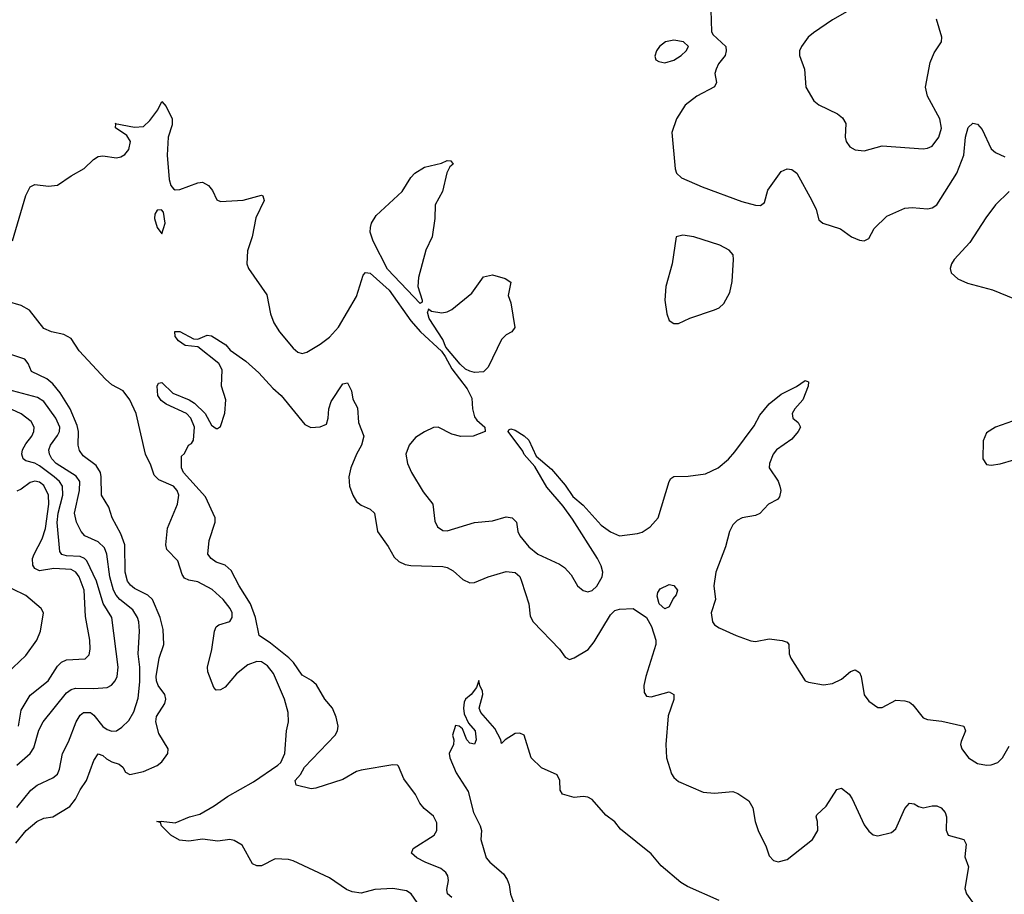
# Model space of a CAD drawing. Header units: inches. Extents: x 1603819 to 1745079, y 385938 to 533966.
# Tile 331 of 561: x 1724583 to 1728928, y 435088 to 438948. Entities that reach past the tile are written whole.
import ezdxf

# ---------------------------------------------------------------- set-up
doc = ezdxf.new("R2010")
doc.units = ezdxf.units.IN
doc.header["$MEASUREMENT"] = 0
doc.layers.add('B7423', color=7, linetype='Continuous')

msp = doc.modelspace()

# ---------------------------------------------------------------- linework, layer by layer
at = {"layer": 'B7423', "color": 5}
for points, elevation in [([(1727633.6, 438990), (1727635.5, 438895.5), (1727642.4, 438882.4), (1727699.1, 438830), (1727701.6, 438810), (1727695.8, 438790), (1727667.5, 438752.5), (1727656.5, 438730), (1727651.5, 438710), (1727658, 438670), (1727649.1, 438650.9), (1727572, 438610), (1727519.6, 438570), (1727482.4, 438510), (1727460.9, 438450), (1727475.5, 438290), (1727481.2, 438270), (1727504.3, 438250), (1727594.3, 438210), (1727770, 438145.5), (1727830, 438128.9), (1727851.8, 438128.2), (1727870, 438141.6), (1727884.9, 438195.1), (1727942.9, 438277.1), (1727969.7, 438290.3), (1727990, 438286.4), (1728012.2, 438270), (1728079.6, 438150), (1728097.8, 438110), (1728110, 438064.4), (1728128, 438050), (1728205.3, 438025.3), (1728253.7, 437990), (1728290, 437975), (1728310, 437971.7), (1728330, 437981.6), (1728353.4, 438026.6), (1728410, 438081.3), (1728490, 438115.6), (1728521.3, 438118.7), (1728590, 438112.8), (1728610, 438116.9), (1728630, 438130.3), (1728719.4, 438270), (1728749.8, 438350), (1728756.8, 438430), (1728768.5, 438471.5), (1728790, 438490.6), (1728810, 438486), (1728830, 438463.8), (1728870, 438377.6), (1728890, 438362), (1728930, 438343.1)], 320), ([(1728245.7, 438990), (1728170, 438947.4), (1728086.4, 438890), (1728063.1, 438870), (1728033.4, 438830), (1728024.9, 438810), (1728024, 438790), (1728046.8, 438730), (1728053, 438650), (1728088.4, 438590), (1728110, 438572.2), (1728192.7, 438532.7), (1728214.8, 438514.8), (1728228.4, 438490), (1728225.5, 438430), (1728230.6, 438410), (1728246.2, 438386.2), (1728270, 438373.4), (1728310, 438368.4), (1728390, 438390.4), (1728570, 438377.1), (1728590, 438380.2), (1728610, 438390.3), (1728639.9, 438430), (1728650.7, 438469.3), (1728643.2, 438510), (1728589.8, 438610), (1728581.1, 438650), (1728601, 438759), (1728618.9, 438801.1), (1728651.5, 438850), (1728652.8, 438870), (1728629.6, 438950)], 340), ([(1724551.9, 437971.9), (1724610, 438171.6), (1724630, 438210.3), (1724650, 438220.3), (1724710, 438212.8), (1724750, 438217.8), (1724810, 438259.1), (1724868.4, 438291.6), (1724909.2, 438330.8), (1724930, 438343.6), (1724950, 438346.5), (1725010, 438338.7), (1725030, 438342.7), (1725047.3, 438352.7), (1725065, 438375), (1725072.2, 438410), (1725056.6, 438436.6), (1725005.5, 438470), (1725007.5, 438487.5), (1725004, 438490), (1725090, 438473.8), (1725130, 438476.8), (1725157.8, 438502.2), (1725192.7, 438550), (1725210, 438586), (1725230, 438564.7), (1725256.8, 438510), (1725256.6, 438483.4), (1725238.8, 438430), (1725234.5, 438350), (1725242.6, 438242.6), (1725250, 438216), (1725262, 438202), (1725270, 438197.3), (1725290, 438198), (1725370, 438228.2), (1725390.4, 438230.4), (1725416.5, 438216.5), (1725433.5, 438193.5), (1725453.2, 438153.2), (1725470, 438145.5), (1725570, 438151.7), (1725650, 438172.7), (1725656, 438170), (1725661.6, 438150), (1725626, 438074), (1725608.9, 437990), (1725588.2, 437928.2), (1725585.5, 437870), (1725593, 437850), (1725673.8, 437733.8), (1725690.5, 437649.5), (1725705.3, 437610), (1725730.3, 437570), (1725790, 437497.6), (1725810, 437481.1), (1725830, 437474.9), (1725850, 437481.1), (1725910, 437515.6), (1725950, 437546.5), (1725990, 437590.3), (1726070, 437726.9), (1726099.5, 437820.5), (1726110, 437832.7), (1726130, 437828.9), (1726214.1, 437754.1), (1726310, 437618.5), (1726352.6, 437570), (1726444.4, 437484.4), (1726461.5, 437461.5), (1726490, 437406.5), (1726558.5, 437318.5), (1726578.3, 437278.3), (1726582, 437230), (1726590, 437196), (1726600.8, 437180.8), (1726636.3, 437150), (1726637.3, 437130), (1726584.7, 437110), (1726530, 437109.2), (1726490, 437118.4), (1726430, 437149.8), (1726410, 437147.8), (1726370, 437129.8), (1726330, 437104.4), (1726301.7, 437070), (1726287.2, 437030), (1726295.3, 436990), (1726312, 436950), (1726364.5, 436864.5), (1726406.7, 436810), (1726415, 436735), (1726426.7, 436710), (1726450, 436693.4), (1726470, 436692), (1726590, 436728.3), (1726670, 436736), (1726730, 436754.4), (1726756.4, 436750), (1726776.2, 436730), (1726782, 436690), (1726791, 436670), (1726830, 436621.6), (1726870, 436589.3), (1726965.7, 436545.7), (1726988, 436530), (1727017.6, 436497.6), (1727044.4, 436450), (1727070, 436428.4), (1727090, 436423.8), (1727110, 436428.4), (1727130, 436448.4), (1727153.3, 436490), (1727156.2, 436510), (1727150, 436537.4), (1727133.5, 436570), (1727023.1, 436743.1), (1726981.3, 436801.3), (1726910, 436884.4), (1726856.7, 436976.7), (1726810, 437029.8), (1726804.2, 437044.2), (1726739.3, 437130), (1726742, 437138), (1726750, 437142.8), (1726770, 437136.5), (1726810, 437111.2), (1726830, 437092.2), (1726862, 437022), (1726930, 436964), (1726990, 436893.5), (1727024, 436844), (1727070, 436805.5), (1727150, 436716.8), (1727190, 436688.4), (1727230, 436670.2), (1727310, 436679.8), (1727330, 436686.7), (1727365.3, 436710), (1727401, 436750), (1727449.6, 436910), (1727457.2, 436922.8), (1727470, 436931.4), (1727532.8, 436932.8), (1727610, 436943.4), (1727666.3, 436970), (1727711.1, 437008.9), (1727739.2, 437040.8), (1727824.7, 437155.3), (1727850, 437202.6), (1727890, 437253), (1727944.2, 437295.8), (1728011.1, 437328.9), (1728050, 437354.9), (1728064.7, 437350), (1728063, 437330), (1728038.9, 437270), (1728003.7, 437230), (1727992.2, 437210), (1727995.5, 437190), (1728018, 437170), (1728028.5, 437150), (1728018.9, 437130), (1727990, 437096.4), (1727923.6, 437050), (1727908, 437030), (1727891.8, 436990), (1727890.4, 436970), (1727930, 436910.8), (1727937.1, 436890), (1727941.6, 436870), (1727937, 436843), (1727926.8, 436830), (1727888.2, 436810), (1727850, 436768.3), (1727830, 436760.3), (1727770.9, 436749.1), (1727750, 436738.2), (1727730, 436718.5), (1727715.4, 436690), (1727697.7, 436622.3), (1727655.2, 436510), (1727647.1, 436450), (1727653.8, 436390), (1727634.6, 436330), (1727640.3, 436290), (1727650, 436277.1), (1727670, 436264.6), (1727744.9, 436230), (1727810, 436206.2), (1727830, 436204.2), (1727890, 436215.6), (1727947.8, 436207.8), (1727970, 436200.5), (1727977.6, 436190), (1727978.9, 436150), (1727986.7, 436130), (1728050, 436030.8), (1728064.4, 436024.4), (1728130, 436012.2), (1728170, 436018), (1728210, 436037.4), (1728250, 436071.8), (1728270, 436079.5), (1728290, 436067.7), (1728297.3, 436050), (1728310, 435968.2), (1728330, 435941.3), (1728370, 435912.2), (1728390, 435912.2), (1728450, 435944.4), (1728490, 435941.6), (1728510, 435936.3), (1728525.1, 435925.1), (1728570, 435867.4), (1728590, 435860.3), (1728652.7, 435852.7), (1728750.4, 435830.4), (1728757.3, 435810), (1728737.4, 435762.6), (1728734.9, 435750), (1728740.3, 435730), (1728770.2, 435690.2), (1728810, 435665.3), (1728850, 435658), (1728870, 435659.5), (1728899.3, 435670), (1728920.5, 435690), (1728950, 435742.8)], 280), ([(1728949.2, 438190), (1728889.2, 438130.8), (1728846.3, 438073.7), (1728775.6, 437964.4), (1728707.2, 437890), (1728694.6, 437870), (1728689.6, 437850), (1728694.1, 437830), (1728723.5, 437803.5), (1728765.5, 437785.5), (1728876, 437756), (1729102.8, 437662.8)], 320), ([(1726350, 435032.9), (1726311.4, 435090), (1726290, 435103.4), (1726230, 435113.5), (1726150, 435109), (1726090, 435093), (1726050, 435098.9), (1726025.6, 435110), (1725950, 435161), (1725790, 435236.3), (1725770, 435242), (1725710, 435244.7), (1725650, 435214.7), (1725630, 435214), (1725610, 435222.7), (1725564.7, 435304.7), (1725530, 435326.6), (1725510, 435329.7), (1725457.3, 435322.7), (1725390, 435331.9), (1725330, 435323.5), (1725287.8, 435327.8), (1725249.8, 435349.8), (1725209.3, 435390), (1725204.7, 435404.7), (1725189, 435410), (1725208.2, 435411.8), (1725270, 435403.9), (1725332.4, 435430), (1725377.6, 435442.4), (1725441.4, 435478.6), (1725499.9, 435520.1), (1725614.6, 435585.4), (1725722.4, 435657.6), (1725736.2, 435670), (1725752.7, 435710), (1725760.9, 435810), (1725769.8, 435850.2), (1725767.9, 435890), (1725752.4, 435950), (1725702.7, 436062.7), (1725676.3, 436096.3), (1725650, 436114), (1725630, 436115.7), (1725590, 436101.1), (1725539.4, 436060.6), (1725490, 436002.6), (1725470, 435990.9), (1725450, 435989.7), (1725440.3, 436000.3), (1725412.9, 436070), (1725411.8, 436090), (1725430.9, 436169.1), (1725442.6, 436250), (1725450.7, 436269.3), (1725462.3, 436277.7), (1725510, 436291.8), (1725521.2, 436310), (1725520.2, 436330), (1725512, 436350), (1725481.1, 436390), (1725433.2, 436433.2), (1725370, 436467.6), (1725330, 436474.5), (1725310, 436483.2), (1725300.1, 436500.1), (1725280.6, 436560.6), (1725233.3, 436610), (1725228.5, 436630), (1725235.3, 436704.7), (1725279.8, 436810), (1725286, 436850), (1725278.7, 436870), (1725261.7, 436890), (1725198, 436918), (1725177.4, 436937.4), (1725162.2, 436982.2), (1725138.3, 437030), (1725097.4, 437210), (1725070, 437270.7), (1725040.6, 437310), (1724990, 437336.8), (1724961.7, 437361.7), (1724846, 437486), (1724810, 437541.5), (1724778.1, 437558.1), (1724724.2, 437570), (1724690, 437585.4), (1724626.2, 437666.2), (1724590, 437686.3), (1724530, 437703.5)], 280), ([(1726490, 435074), (1726471.3, 435090), (1726468.7, 435110), (1726475.1, 435150), (1726472.6, 435170), (1726464.1, 435184.1), (1726442.2, 435202.2), (1726372.7, 435230), (1726336, 435250), (1726312, 435270), (1726319.5, 435290), (1726412, 435350), (1726424.5, 435370), (1726423.7, 435403.7), (1726410, 435433.2), (1726367.6, 435467.6), (1726349.2, 435490), (1726330, 435528.7), (1726278.6, 435598.6), (1726254.5, 435654.5), (1726250, 435659), (1726230, 435659.5), (1726090, 435636.3), (1726070, 435629.8), (1726010, 435595.5), (1725890, 435557.4), (1725870, 435554.5), (1725804, 435570), (1725799.5, 435590), (1725822.2, 435617.8), (1725840.3, 435650), (1725975.3, 435790), (1725986, 435810), (1725988.3, 435830), (1725980.5, 435870), (1725963.6, 435910), (1725930, 435949.6), (1725893.2, 436013.2), (1725871.3, 436031.3), (1725830, 436055), (1725790.9, 436110.9), (1725771.4, 436131.4), (1725690, 436197.3), (1725640.5, 436230), (1725623.2, 436310), (1725602.1, 436370), (1725551.6, 436450), (1725517.2, 436517.2), (1725490, 436540.7), (1725450, 436553.3), (1725427.6, 436570), (1725414, 436590), (1725419.7, 436650), (1725445.3, 436730), (1725445.8, 436750), (1725402.8, 436842.8), (1725306.6, 436950), (1725298, 436970), (1725298, 437022), (1725310, 437034), (1725328, 437070), (1725342, 437078), (1725350, 437092), (1725354.3, 437150), (1725338.5, 437190), (1725319.7, 437210), (1725230, 437251.7), (1725207.4, 437267.4), (1725193.6, 437290), (1725189.8, 437330.2), (1725196.2, 437343.8), (1725210, 437347.2), (1725259.3, 437299.3), (1725331, 437271), (1725355.3, 437255.3), (1725401.3, 437210), (1725430, 437159.1), (1725450, 437144), (1725456, 437144), (1725470, 437152), (1725489.1, 437210.9), (1725493.2, 437270), (1725474, 437330), (1725477.2, 437402.8), (1725462.7, 437430), (1725370, 437504.5), (1725314, 437510), (1725284.2, 437530), (1725269.7, 437550), (1725267.9, 437572.1), (1725290, 437571.6), (1725350, 437539.5), (1725370, 437537.6), (1725410, 437555.8), (1725430, 437552.2), (1725492.7, 437512.7), (1725512.4, 437490), (1725580.9, 437440.9), (1725638, 437390), (1725701.1, 437321.1), (1725737.3, 437290), (1725842, 437162), (1725868.1, 437148.1), (1725910, 437150.5), (1725936.6, 437163.4), (1725944.5, 437190), (1725947, 437230), (1725957.7, 437262.3), (1726010, 437340.7), (1726030, 437346), (1726047.7, 437310), (1726052.8, 437272.8), (1726074.6, 437234.6), (1726078.8, 437170), (1726102, 437110), (1726091.5, 437070), (1726068.9, 437030), (1726044.6, 436970), (1726036.5, 436930), (1726039, 436890), (1726053.1, 436850), (1726070, 436821.6), (1726090, 436804.9), (1726130, 436788.4), (1726148.4, 436770), (1726162.4, 436690), (1726210, 436623), (1726236.5, 436576.5), (1726256.5, 436556.5), (1726284.1, 436544.1), (1726310, 436538.8), (1726450, 436535), (1726470.2, 436530.2), (1726496, 436516), (1726538.2, 436478.2), (1726570, 436463.1), (1726590, 436464.6), (1726650, 436489), (1726730, 436512.8), (1726770, 436508.7), (1726790, 436490.3), (1726798, 436470), (1726830, 436370.8), (1726836.4, 436316.4), (1726848.8, 436290), (1726965.7, 436170), (1726990, 436134.9), (1727010, 436124.9), (1727030, 436131.3), (1727091.5, 436168.5), (1727117.9, 436202.1), (1727190, 436321.3), (1727210, 436340.9), (1727230, 436346.6), (1727290, 436349.4), (1727349, 436310), (1727371, 436270), (1727390.2, 436210), (1727390.2, 436190), (1727346.7, 436050), (1727336.9, 436010), (1727338.4, 435978.4), (1727350, 435963), (1727370, 435960.4), (1727450, 435982), (1727470.4, 435970.4), (1727470, 435948.7), (1727444.7, 435875.3), (1727434.9, 435750), (1727437, 435690), (1727460.3, 435620.3), (1727470, 435604), (1727490, 435585.5), (1727598.8, 435538.8), (1727650, 435534.4), (1727730, 435541.6), (1727752.7, 435532.7), (1727801.6, 435501.6), (1727819.3, 435470), (1727828.2, 435410), (1727841.6, 435370), (1727878, 435298), (1727890, 435258.8), (1727910, 435237.1), (1727930, 435232.2), (1727970, 435242.6), (1728082, 435330), (1728106, 435370), (1728103.5, 435410), (1728097.6, 435430), (1728100.8, 435439.2), (1728142.5, 435477.5), (1728190, 435550.6), (1728210, 435556.3), (1728244, 435530), (1728257.1, 435510), (1728310, 435394.8), (1728330, 435366.8), (1728350, 435350.8), (1728370, 435346.8), (1728430, 435360.7), (1728450, 435377.3), (1728490, 435466.8), (1728510, 435490.7), (1728530, 435488), (1728550, 435475.8), (1728570, 435470.3), (1728610, 435479.5), (1728630, 435479.5), (1728650, 435470.4), (1728666.7, 435450), (1728672.9, 435430), (1728672.1, 435372.1), (1728680.7, 435350), (1728750.3, 435330.3), (1728760.5, 435310), (1728754, 435254), (1728770.8, 435210), (1728753.4, 435113.4), (1728762, 435090), (1728863, 434950)], 260), ([(1724565.7, 435314.3), (1724611.3, 435370), (1724659.4, 435410), (1724690, 435424.4), (1724730, 435431), (1724804.1, 435475.9), (1724830, 435507.8), (1724849.9, 435550.1), (1724877.7, 435590), (1724910, 435679), (1724930, 435708), (1724950, 435700.9), (1724966.1, 435686.1), (1724990, 435673.5), (1725022.9, 435662.9), (1725038.4, 435650), (1725050, 435627.4), (1725070, 435617.2), (1725129.4, 435630), (1725190, 435656.5), (1725210, 435672.9), (1725237.2, 435710), (1725238.5, 435730), (1725197.6, 435797.6), (1725184.3, 435850), (1725186.6, 435873.4), (1725223.7, 435930), (1725227.8, 435950), (1725223.8, 435970), (1725193.9, 436010), (1725186.5, 436030), (1725185.6, 436050), (1725198.9, 436130), (1725219, 436190), (1725216.2, 436256.2), (1725203.7, 436310), (1725169.2, 436390), (1725148.8, 436408.8), (1725090, 436437.5), (1725072, 436452), (1725059.4, 436470), (1725048.8, 436510), (1725047.5, 436630), (1725030, 436679.1), (1724991.6, 436750), (1724977.3, 436797.3), (1724944.3, 436850), (1724943.4, 436930), (1724939.4, 436950), (1724921.3, 436981.2), (1724863.9, 437023.9), (1724846.9, 437046.9), (1724841.4, 437070), (1724842.4, 437130), (1724836.5, 437156.5), (1724806.2, 437230), (1724761.9, 437301.9), (1724730, 437340.5), (1724703.2, 437363.2), (1724635.9, 437395.9), (1724621.4, 437430), (1724605.3, 437450), (1724544.2, 437470)], 320), ([(1724570, 435658.4), (1724629.9, 435710.1), (1724645.6, 435734.4), (1724667.1, 435812.9), (1724686.3, 435850), (1724790, 435977.1), (1724810, 435992.3), (1724830, 435998.3), (1724910, 435996.3), (1724970, 436001.3), (1724988.8, 436011.2), (1725004.8, 436030), (1725014.1, 436050), (1725018.5, 436090), (1724989.2, 436310), (1724952.3, 436372.3), (1724921.9, 436470), (1724879.5, 436559.5), (1724869.9, 436569.9), (1724850, 436578.5), (1724790, 436582), (1724770, 436588), (1724760.8, 436600.8), (1724748.7, 436728.7), (1724753.7, 436770), (1724774.2, 436850), (1724771.9, 436890), (1724758.3, 436910), (1724735.9, 436930), (1724670, 436979.6), (1724650, 436990.7), (1724610, 437000.8), (1724599.1, 437010), (1724592.1, 437030), (1724595.6, 437050), (1724610, 437076.8), (1724636.2, 437110), (1724646.4, 437130), (1724647.5, 437150), (1724634.1, 437174.1), (1724590, 437207.8), (1724412.8, 437290)], 360), ([(1724570, 435471.2), (1724632, 435548), (1724659.7, 435570), (1724730, 435602.2), (1724750, 435618.3), (1724759.7, 435640.3), (1724771.7, 435710), (1724798.2, 435761.8), (1724832.1, 435850), (1724850, 435879), (1724864.5, 435890), (1724895.2, 435890), (1724910, 435879.4), (1724950, 435829.5), (1724970, 435815), (1724990, 435807.8), (1725010, 435810.2), (1725034.6, 435825.4), (1725064.4, 435855.6), (1725087.1, 435892.9), (1725106.6, 435953.4), (1725113.6, 436026.4), (1725113.5, 436090), (1725105.5, 436150), (1725112.2, 436250), (1725108.8, 436290), (1725102.9, 436310), (1725083.1, 436343.1), (1725025.7, 436390), (1725008.9, 436408.9), (1724997.8, 436430), (1724980.7, 436490), (1724968.2, 436590), (1724957.5, 436617.5), (1724930, 436644.2), (1724870.4, 436670.4), (1724854.6, 436690), (1724834.3, 436730), (1724825.3, 436770), (1724847.4, 436870), (1724848.2, 436910), (1724832.9, 436932.9), (1724743.9, 436990), (1724725, 437010), (1724714.6, 437030), (1724712.2, 437050), (1724719.3, 437070), (1724750, 437112.2), (1724758.5, 437130), (1724759.9, 437150), (1724743.4, 437190), (1724690, 437262.4), (1724661.2, 437281.2), (1724530, 437316.2)], 340), ([(1724577.5, 435830), (1724590, 435900.9), (1724630, 435966.8), (1724709.3, 436030.7), (1724750, 436095.2), (1724767.7, 436112.3), (1724790, 436122.9), (1724872, 436128), (1724890, 436145.5), (1724894.9, 436170), (1724892.4, 436210), (1724873.8, 436313.8), (1724867.2, 436430), (1724846.4, 436490), (1724830.4, 436510.4), (1724810, 436521.2), (1724734.4, 436525.6), (1724670, 436516.3), (1724650, 436525.7), (1724641.4, 436541.4), (1724640.2, 436570), (1724646.9, 436590), (1724682.5, 436657.5), (1724697.7, 436702.3), (1724712.3, 436810), (1724710.3, 436850), (1724690, 436891.9), (1724670, 436907.5), (1724650, 436912), (1724630, 436904.8), (1724590, 436876.4), (1724570, 436867.9)], 380), ([(1724469.8, 436010.2), (1724610, 436141.6), (1724658.8, 436210), (1724674.7, 436250), (1724687.8, 436330), (1724677.8, 436350), (1724610, 436407.6), (1724550, 436437)], 420), ([(1727670, 435060.7), (1727530, 435122.6), (1727500.2, 435140.2), (1727413.8, 435213.8), (1727370, 435266.4), (1727235.3, 435375.3), (1727210, 435408), (1727170, 435438), (1727110, 435507.3), (1727090, 435517.3), (1727070, 435520.7), (1727030, 435516.3), (1726978, 435530), (1726968, 435548), (1726966.7, 435590), (1726955.4, 435615.4), (1726886.2, 435646.2), (1726841, 435690), (1726810, 435790.8), (1726790, 435798.8), (1726770, 435798), (1726726, 435770), (1726710, 435754), (1726706.8, 435770), (1726679.9, 435819.9), (1726618.7, 435890), (1726610.3, 435910), (1726626.4, 435970), (1726625.5, 435985.5), (1726614, 436010), (1726610, 436031.3), (1726598.9, 436001.1), (1726575.6, 435970), (1726550.9, 435949.1), (1726544.4, 435935.6), (1726541.5, 435910), (1726545.1, 435885.1), (1726564.2, 435844.2), (1726593, 435810), (1726598, 435770), (1726590, 435751.3), (1726570, 435756), (1726556, 435770), (1726538, 435818), (1726522, 435830), (1726507, 435833), (1726493.2, 435790), (1726499, 435770), (1726497.2, 435750), (1726479, 435710), (1726482, 435690), (1726510, 435624.5), (1726562.7, 435542.7), (1726586, 435450), (1726616, 435390), (1726620.8, 435370), (1726619, 435330), (1726642.3, 435250), (1726657.8, 435230), (1726718.8, 435178.8), (1726734.2, 435154.2), (1726743.6, 435130), (1726748.5, 435088.5), (1726771, 435030)], 240)]:
    msp.add_lwpolyline(points, dxfattribs=dict(at, elevation=elevation))
for points, elevation in [([(1727470, 438857), (1727433.4, 438850), (1727407.4, 438830), (1727393.7, 438810), (1727386.7, 438786.7), (1727390.6, 438770), (1727403.2, 438763.2), (1727430, 438758), (1727470, 438769.3), (1727503, 438790), (1727524.7, 438810), (1727535.1, 438830), (1727512.7, 438850)], 320), ([(1726350, 437695.1), (1726206.7, 437846.7), (1726142.5, 437970), (1726129.9, 438010), (1726130.8, 438030), (1726136.4, 438050), (1726156.5, 438083.5), (1726270.6, 438189.4), (1726308.7, 438251.3), (1726327, 438270), (1726370, 438296.4), (1726444.7, 438315.3), (1726470, 438326.8), (1726485.4, 438325.4), (1726496, 438310), (1726481.7, 438298.3), (1726468.5, 438271.5), (1726448.5, 438190), (1726417.1, 438130), (1726415.8, 438070), (1726403.1, 437990), (1726375.6, 437930), (1726343.2, 437810), (1726340.2, 437770), (1726358.7, 437710), (1726358.7, 437701.3)], 280), ([(1725209.2, 438109.2), (1725190, 438106.6), (1725179.5, 438090), (1725178.3, 438070), (1725190, 438030.7), (1725210, 438002.8), (1725226, 438050), (1725218.3, 438098.3)], 280), ([(1727510, 437997.6), (1727480.3, 437990), (1727462.9, 437870), (1727434, 437770), (1727430.2, 437710.2), (1727438.9, 437650), (1727450, 437620.7), (1727470, 437606.4), (1727490, 437606.7), (1727541.2, 437630), (1727650, 437667.2), (1727670, 437676.5), (1727690, 437694.9), (1727716.5, 437743.5), (1727728.1, 437791.9), (1727734, 437890), (1727731.3, 437910), (1727713.9, 437930), (1727672.7, 437952.7), (1727558.3, 437990)], 320), ([(1726590, 437391.6), (1726570, 437396.9), (1726550, 437406.3), (1726527.4, 437427.4), (1726463.2, 437503.2), (1726450, 437537.2), (1726389.9, 437629.9), (1726382.3, 437657.7), (1726388.9, 437668.9), (1726386, 437670), (1726389.5, 437670.5), (1726401.2, 437661.2), (1726445.6, 437654.4), (1726470, 437659.1), (1726490.7, 437669.3), (1726578.9, 437741.1), (1726630, 437813.4), (1726670, 437822), (1726725.5, 437805.5), (1726751, 437790), (1726738.4, 437730), (1726750, 437698), (1726768, 437590), (1726754.8, 437570), (1726730, 437557.6), (1726710, 437537), (1726650, 437414), (1726630, 437394)], 280), ([(1729130, 437278), (1729030, 437236.2), (1729010, 437223.7), (1728986, 437194), (1728964.2, 437175.8), (1728890, 437149.5), (1728850, 437125.2), (1728835.5, 437090), (1728833.4, 437010), (1728850, 436984.9), (1728870, 436982), (1728910, 436987.3), (1728970, 437006), (1728990, 437017.1), (1729027.3, 437050), (1729086.1, 437113.9), (1729152.7, 437170), (1729166, 437190), (1729172, 437210), (1729169, 437250), (1729156, 437276)], 320), ([(1727430, 436347.6), (1727404.7, 436370), (1727396.6, 436403.4), (1727399.6, 436420.4), (1727410, 436436.3), (1727450, 436454.8), (1727470, 436450.8), (1727486, 436430), (1727480.7, 436410), (1727466.9, 436393.1), (1727450, 436357)], 260)]:
    msp.add_lwpolyline(points, close=True, dxfattribs=dict(at, elevation=elevation))

doc.saveas('drawing.dxf')
